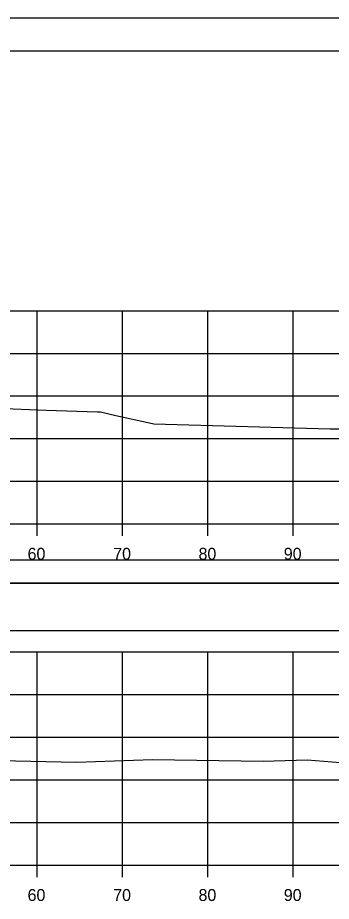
# Model space of a CAD drawing. Extents: x 1371057 to 1372761, y 380005 to 390517.
# Drawn here: x 1371618.6 to 1371655.4, y 388008.3 to 388111.9 of the extents above; entities that cross this region are included whole.
import ezdxf

# ---------------------------------------------------------------- set-up
doc = ezdxf.new("R2010")
doc.units = 0
for name, color, linetype in [('R_Axis', 7, 'Continuous'), ('R_Axis Annot', 7, 'Continuous'), ('R_Border', 7, 'Continuous'), ('R_Detour', 7, 'Continuous'), ('R_Dimension', 7, 'Continuous'), ('R_Exist Surface', 7, 'Continuous'), ('R_Grid', 7, 'Continuous'), ('R_No Plot', 7, 'Continuous')]:
    doc.layers.add(name, color=color, linetype=linetype)

msp = doc.modelspace()

# ---------------------------------------------------------------- linework, layer by layer
at = {"layer": 'R_Axis'}
for p, q in [((1371410.87, 388052.57), (1371710.87, 388052.57)), ((1371620.87, 388051.17), (1371620.87, 388052.57)), ((1371630.87, 388051.17), (1371630.87, 388052.57)), ((1371640.87, 388051.17), (1371640.87, 388052.57)), ((1371650.87, 388051.17), (1371650.87, 388052.57)), ((1371410.87, 388012.57), (1371710.87, 388012.57)), ((1371620.87, 388011.17), (1371620.87, 388012.57)), ((1371630.87, 388011.17), (1371630.87, 388012.57)), ((1371640.87, 388011.17), (1371640.87, 388012.57)), ((1371650.87, 388011.17), (1371650.87, 388012.57))]:
    msp.add_line(p, q, dxfattribs=at)
at = {"layer": 'R_Border'}
msp.add_line((1371402.87, 388108.03), (1371719.05, 388108.03), dxfattribs=at)
at = {"layer": 'R_Detour'}
msp.add_lwpolyline([(1371407.72, 388045.61), (1371714.03, 388045.61), (1371714.03, 388048.32), (1371407.72, 388048.32)], close=True, dxfattribs=at)
at = {"layer": 'R_Dimension'}
msp.add_lwpolyline([(1371407.72, 388040.09), (1371714.03, 388040.09), (1371714.03, 388045.61), (1371407.72, 388045.61)], close=True, dxfattribs=at)
at = {"layer": 'R_Exist Surface'}
for points in [[(1371616.05, 388066.13), (1371621.91, 388065.92), (1371627.95, 388065.7), (1371628.31, 388065.7), (1371630.08, 388065.3), (1371634.04, 388064.44), (1371634.55, 388064.3), (1371635.93, 388064.27), (1371655.2, 388063.73), (1371668.71, 388063.72), (1371672.44, 388063.91), (1371676.99, 388063.96), (1371691.19, 388064.51), (1371701.98, 388064.29), (1371706.74, 388063.59), (1371710.87, 388063.57)], [(1371616.53, 388024.84), (1371625.48, 388024.64), (1371634.39, 388024.94), (1371647.35, 388024.76), (1371652.54, 388024.93), (1371660.34, 388024.29), (1371666.75, 388024.33), (1371674.77, 388024.01), (1371682.9, 388023.89), (1371685.61, 388023.92), (1371686.43, 388023.91), (1371688.31, 388023.86), (1371689.91, 388023.85), (1371691.27, 388023.86), (1371702.13, 388023.78), (1371707.15, 388023.79), (1371708.85, 388023.77), (1371710.87, 388023.74)]]:
    msp.add_lwpolyline(points, dxfattribs=at)
at = {"layer": 'R_Grid'}
for p, q in [((1371410.87, 388077.57), (1371710.87, 388077.57)), ((1371620.87, 388052.57), (1371620.87, 388077.57)), ((1371630.87, 388052.57), (1371630.87, 388077.57)), ((1371640.87, 388052.57), (1371640.87, 388077.57)), ((1371650.87, 388052.57), (1371650.87, 388077.57)), ((1371410.87, 388072.57), (1371710.87, 388072.57)), ((1371410.87, 388067.57), (1371710.87, 388067.57)), ((1371410.87, 388062.57), (1371710.87, 388062.57)), ((1371410.87, 388057.57), (1371710.87, 388057.57)), ((1371410.87, 388052.57), (1371710.87, 388052.57)), ((1371410.87, 388037.57), (1371710.87, 388037.57)), ((1371620.87, 388012.57), (1371620.87, 388037.57)), ((1371630.87, 388012.57), (1371630.87, 388037.57)), ((1371640.87, 388012.57), (1371640.87, 388037.57)), ((1371650.87, 388012.57), (1371650.87, 388037.57)), ((1371410.87, 388032.57), (1371710.87, 388032.57)), ((1371410.87, 388027.57), (1371710.87, 388027.57)), ((1371410.87, 388022.57), (1371710.87, 388022.57)), ((1371410.87, 388017.57), (1371710.87, 388017.57)), ((1371410.87, 388012.57), (1371710.87, 388012.57))]:
    msp.add_line(p, q, dxfattribs=at)
at = {"layer": 'R_No Plot'}
msp.add_line((1371390.47, 388111.92), (1371723.8, 388111.92), dxfattribs=at)
for points in [[(1371390.46, 388111.92), (1371723.8, 388111.92), (1371723.8, 387898.58), (1371390.46, 387898.58)], [(1371636.79, 388108.03), (1371656.41, 388108.03), (1371656.41, 388098.15), (1371672.52, 388098.15), (1371695.72, 388098.15), (1371695.84, 388069.99), (1371719.05, 388069.99), (1371719.05, 387902.57), (1371402.87, 387902.57), (1371402.87, 388108.03)]]:
    msp.add_lwpolyline(points, close=True, dxfattribs=at)

# ---------------------------------------------------------------- texts
at = {"layer": 'R_Axis Annot'}
for s, p in [('60', (1371619.75, 388048.37)), ('70', (1371629.79, 388048.37)), ('80', (1371639.79, 388048.37)), ('90', (1371649.79, 388048.37)), ('60', (1371619.75, 388008.37)), ('70', (1371629.79, 388008.37)), ('80', (1371639.79, 388008.37)), ('90', (1371649.79, 388008.37))]:
    msp.add_text(s, height=1.4, dxfattribs=at).set_placement(p)

doc.saveas('drawing.dxf')
